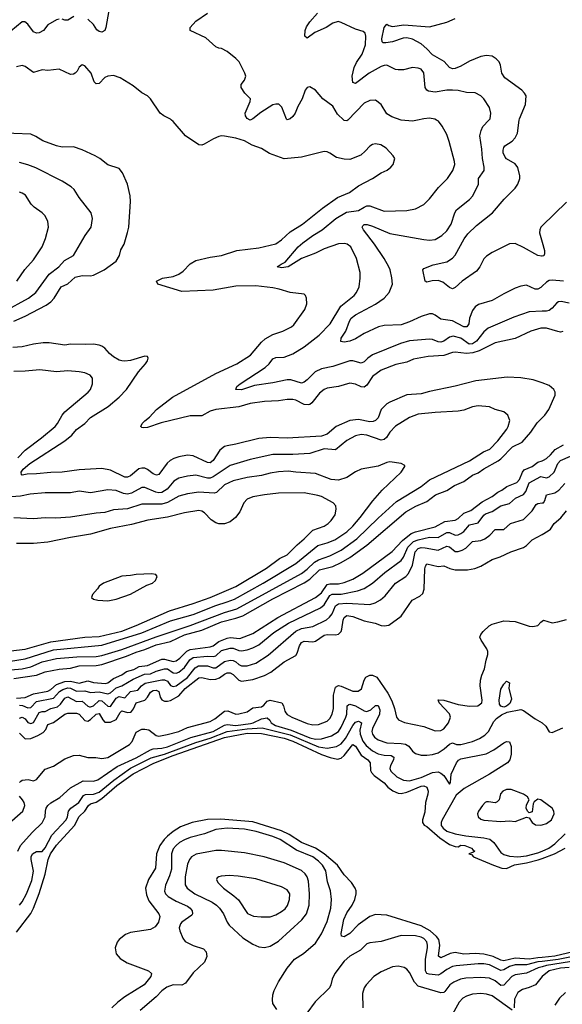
# Model space of a CAD drawing. Header units: inches. Extents: x 1694797 to 1849917, y 907313 to 1017959.
# Tile 278 of 656: x 1716332 to 1720142, y 973794 to 980705. Entities that reach past the tile are written whole.
import ezdxf

# ---------------------------------------------------------------- set-up
doc = ezdxf.new("R2010")
doc.units = ezdxf.units.IN
doc.header["$MEASUREMENT"] = 0
for name, color, linetype in [('B7917', 7, 'Continuous'), ('B7918', 7, 'Continuous'), ('B7927', 7, 'Continuous')]:
    doc.layers.add(name, color=color, linetype=linetype)

msp = doc.modelspace()

# ---------------------------------------------------------------- linework, layer by layer
at = {"layer": 'B7917', "color": 5}
for points, elevation in [([(1720000, 978541.1), (1719990, 978541.2), (1719921.5, 978518.5), (1719810, 978467.8), (1719670, 978437.5), (1719557.9, 978382.1), (1719513.4, 978366.6), (1719470, 978362.6), (1719390, 978372.3), (1719370, 978369.9), (1719310, 978348.3), (1719199.1, 978340.9), (1719096.4, 978323.6), (1719050, 978301.4), (1718973.8, 978286.2), (1718870, 978245.4), (1718810, 978201.7), (1718770, 978140.8), (1718750, 978124.8), (1718730, 978127.5), (1718690, 978147.1), (1718650, 978154.6), (1718570, 978130.6), (1718490, 978117.8), (1718470.4, 978110), (1718436.9, 978083.1), (1718383.8, 978016.2), (1718370, 978004.6), (1718358.2, 978001.8), (1718330, 978004.5), (1718270, 978035.4), (1718250, 978039.5), (1718210, 978038.6), (1718150, 978029.1), (1718050, 978026.4), (1717950, 978011.1), (1717870, 977988.3), (1717710, 977969.9), (1717670, 977958.6), (1717610, 977925.4), (1717530, 977923.9), (1717325, 977875), (1717230, 977843.7), (1717200.1, 977840.1), (1717190, 977842), (1717182, 977850), (1717191.3, 977870), (1717209.8, 977890), (1717244, 977916), (1717293.5, 977970), (1717404.1, 978055.9), (1717710, 978221.7), (1717857.4, 978290), (1717952.3, 978350), (1718030, 978442.2), (1718055.3, 978464.7), (1718110, 978496.8), (1718180.3, 978519.7), (1718240.5, 978550), (1718255.9, 978564.1), (1718335.1, 978670), (1718347.3, 978710), (1718346, 978750), (1718339, 978770), (1718330, 978779), (1718230, 978789.7), (1718154.7, 978814.7), (1718110, 978824.1), (1717990, 978837.6), (1717850, 978833.8), (1717690, 978806.6), (1717470, 978796.9), (1717302, 978850), (1717293.2, 978870), (1717334, 978890), (1717410, 978902.6), (1717450, 978918.9), (1717479.4, 978940.6), (1717528, 978992), (1717570, 979014), (1717670, 979038.5), (1717750, 979049.1), (1717855.9, 979084.1), (1718010, 979103), (1718130, 979132.1), (1718170, 979161.2), (1718230, 979215.6), (1718318, 979270), (1718457, 979383), (1718562.5, 979457.5), (1718646.5, 979493.5), (1718710, 979539.6), (1718809.3, 979590), (1718869.7, 979630.3), (1718911.3, 979648.7), (1718937.2, 979670), (1718953.2, 979690), (1718965.2, 979730), (1718954, 979750), (1718904.2, 979804.2), (1718867.7, 979827.7), (1718830, 979833.6), (1718810, 979829.6), (1718790, 979818.4), (1718758.6, 979781.4), (1718726.7, 979753.3), (1718650, 979723.5), (1718610, 979725.3), (1718557, 979737), (1718510, 979769.6), (1718490, 979778.7), (1718470, 979779.7), (1718310, 979740.4), (1718190, 979728.6), (1718086.6, 979766.6), (1718030, 979800.3), (1717964.8, 979824.8), (1717910, 979855.4), (1717850, 979873.3), (1717770, 979888), (1717750, 979889.7), (1717730, 979885.1), (1717694, 979870), (1717628.1, 979831.9), (1717610, 979824.7), (1717590, 979828), (1717496.9, 979890), (1717410, 979991.3), (1717398.8, 980000)], 780), ([(1720000, 978658.5), (1719910, 978655.2), (1719802.2, 978617.8), (1719621, 978539), (1719590, 978513.2), (1719540.4, 978450), (1719510, 978429.6), (1719488.4, 978428.4), (1719430, 978469), (1719376.1, 978483.9), (1719350, 978477.2), (1719310, 978448.7), (1719290, 978441.8), (1719270, 978443.4), (1719230, 978459.9), (1719210, 978462.4), (1719069.6, 978450.4), (1719006.5, 978433.5), (1718810, 978352.2), (1718776.9, 978330), (1718750, 978303.5), (1718730, 978293.3), (1718670.4, 978310.4), (1718650, 978311), (1718530, 978271.3), (1718450, 978255), (1718406.8, 978233.2), (1718350, 978176.5), (1718330, 978160.7), (1718310, 978154), (1718236.4, 978176.4), (1718210, 978177.4), (1718110, 978156.2), (1717981.4, 978138.6), (1717890, 978108.2), (1717849, 978110), (1717856, 978130), (1717879.6, 978150), (1718056, 978264), (1718083.5, 978290), (1718110, 978324.9), (1718130, 978334), (1718190, 978337.1), (1718250, 978359.8), (1718330, 978410.2), (1718433.6, 978490), (1718512.7, 978570), (1718585.7, 978694.3), (1718679.8, 978770), (1718697.4, 978790), (1718715.7, 978830), (1718722.9, 978890), (1718721.5, 978930), (1718696.8, 979030), (1718656.4, 979110), (1718631.8, 979130), (1718614.9, 979134.9), (1718570, 979131.6), (1718470, 979096.5), (1718410, 979066.6), (1718310, 979028.4), (1718217.1, 978970), (1718170, 978962.7), (1718139.3, 978970), (1718167, 978990), (1718196.9, 979003.1), (1718288, 979110), (1718320.7, 979139.3), (1718390, 979190.1), (1718454.8, 979230), (1718551, 979309), (1718625.6, 979354.4), (1718710, 979366), (1718750, 979390.1), (1718770, 979397.9), (1718790, 979398.5), (1718890, 979360.2), (1719050, 979364.9), (1719110, 979378.5), (1719170, 979407.7), (1719210, 979447), (1719271.4, 979528.6), (1719335.8, 979590), (1719372.5, 979647.5), (1719386.9, 979690), (1719385.1, 979710), (1719347.2, 979850), (1719330, 979899.3), (1719298.9, 979958.9), (1719272.1, 979992.1), (1719257.3, 980000)], 760), ([(1717950.8, 980000), (1717950, 979999.7), (1717949.5, 980000)], 760), ([(1720000, 978835.7), (1719990, 978826.2), (1719970, 978813.5), (1719950, 978813.7), (1719890, 978841.1), (1719850, 978834.7), (1719810, 978820.5), (1719730, 978780.9), (1719650, 978734.5), (1719553.4, 978706.6), (1719529.5, 978690.5), (1719510, 978663), (1719490.1, 978610), (1719485.2, 978570), (1719471.3, 978548.7), (1719450, 978549.9), (1719370, 978591.6), (1719290, 978603.9), (1719250, 978632.4), (1719230, 978639.7), (1719210, 978640.4), (1719150, 978623.1), (1719070, 978583.6), (1719010, 978564.2), (1718890, 978558.6), (1718850.8, 978549.2), (1718750, 978502.3), (1718690, 978466), (1718650.2, 978449.8), (1718610, 978441), (1718586.1, 978446.1), (1718588.9, 978470), (1718621.4, 978518.6), (1718647.2, 978590), (1718659.8, 978610), (1718690, 978634), (1718830, 978707.9), (1718892, 978750), (1718926.4, 978790), (1718949.7, 978850), (1718946, 978894), (1718932, 978950), (1718922.7, 978970), (1718890.7, 979030), (1718824, 979130), (1718745, 979230), (1718736.4, 979250), (1718740.7, 979259.3), (1718751.1, 979268.9), (1718771.1, 979268.9), (1718810, 979256.4), (1718930, 979203.7), (1719170, 979161.6), (1719210, 979158), (1719250, 979161.5), (1719296.3, 979190), (1719330, 979224.2), (1719360.3, 979270), (1719387, 979350), (1719399.3, 979370), (1719490, 979444.2), (1719512.4, 979470), (1719553.1, 979550), (1719554, 979590), (1719592.8, 979647.2), (1719593.1, 979670), (1719581.2, 979730), (1719577.3, 979797.3), (1719561.5, 979890), (1719571.3, 979928.7), (1719584.2, 979955.8), (1719625.1, 980000)], 740), ([(1718635, 980000), (1718630, 979994.8), (1718610, 979998.2), (1718608.1, 980000)], 760), ([(1719125.8, 980000), (1719090, 979992.1), (1719010, 979999.9), (1719009.6, 980000)], 760), ([(1720000, 979045.9), (1719994.8, 979045.2), (1719970, 979049.8), (1719870, 979107.4), (1719810, 979134.5), (1719770, 979132.9), (1719650, 979071.8), (1719610, 979045.4), (1719590, 979025.6), (1719563.8, 978970), (1719540.3, 978939.7), (1719438.9, 978870), (1719390, 978825.6), (1719370, 978817), (1719350, 978824.5), (1719302, 978862), (1719270, 978873.6), (1719228, 978872), (1719190, 978862.4), (1719178, 978870), (1719163.6, 978950), (1719170, 978959.1), (1719234.4, 978985.6), (1719330, 979006.1), (1719370, 979031.9), (1719390, 979053.6), (1719452.6, 979167.4), (1719478.4, 979201.6), (1719539.9, 979260.1), (1719651.7, 979350), (1719734.4, 979445.6), (1719810, 979522.8), (1719829.8, 979550), (1719842.8, 979590), (1719844.5, 979610), (1719830, 979667), (1719810, 979692.7), (1719750, 979729.8), (1719740.6, 979740.6), (1719727, 979770), (1719725.8, 979790), (1719730.7, 979809.3), (1719739.3, 979820.7), (1719790, 979852.8), (1719810, 979876.9), (1719826.1, 979910), (1719839.2, 980000)], 720), ([(1716290, 978589.1), (1716370, 978624.3), (1716518.2, 978701.8), (1716550, 978725.3), (1716573.6, 978750), (1716623.1, 978830), (1716670, 978851), (1716722.7, 978897.3), (1716770, 978910.1), (1716830, 978906.9), (1716850, 978912.1), (1716925.7, 978950), (1717009.7, 979010), (1717032.1, 979050), (1717042.3, 979090), (1717065.4, 979130), (1717090, 979211.3), (1717097.4, 979250), (1717110.8, 979430), (1717107.2, 979470), (1717088.6, 979550), (1717054, 979630), (1717030, 979660.5), (1716950, 979685.4), (1716895.6, 979730), (1716862.9, 979750), (1716770, 979790.9), (1716710, 979812), (1716630, 979810.8), (1716590, 979819.3), (1716494.4, 979854.4), (1716446.4, 979886.4), (1716410, 979901), (1716170, 979911.6)], 820), ([(1716223.5, 978656.5), (1716394, 978750), (1716444.5, 978790), (1716540.3, 978919.7), (1716606.2, 978970), (1716646.1, 979013.9), (1716710, 979050.4), (1716790.8, 979190), (1716833.1, 979250), (1716843.1, 979310), (1716834.3, 979350), (1716750, 979458), (1716714.5, 979514.5), (1716693.3, 979533.3), (1716630, 979572.8), (1716445.2, 979665.2), (1716390, 979687.1), (1716330, 979702.5)], 840), ([(1716312, 978870), (1716369.1, 978950.9), (1716430, 979019), (1716489.8, 979110), (1716514.5, 979170), (1716535.4, 979250), (1716529.7, 979290), (1716509.6, 979330), (1716490.7, 979350.7), (1716433.6, 979390), (1716413.3, 979410), (1716372.5, 979472.5), (1716350, 979488.2), (1716330, 979494.5)], 860), ([(1720000, 979259.3), (1719990, 979249.5), (1719982.9, 979230), (1719982.7, 979210), (1720000, 979144.2)], 720), ([(1720000, 978155.5), (1719938, 978178), (1719851.6, 978191.6), (1719755.7, 978195.7), (1719534.8, 978170), (1719390, 978132.1), (1719210, 978096.3), (1719150, 978079.5), (1719050, 978071.6), (1718930, 978021.5), (1718910, 978008.4), (1718870.2, 977970), (1718848.6, 977910), (1718830, 977891.4), (1718814.7, 977885.3), (1718790, 977882.7), (1718710, 977899.4), (1718650, 977891), (1718553.8, 977850), (1718490, 977795.6), (1718450, 977782.5), (1718210, 977768.7), (1718090, 977773.4), (1718010, 977765.6), (1717850, 977725.2), (1717790, 977715.3), (1717770, 977708.9), (1717737, 977683), (1717690, 977610.7), (1717670, 977595.2), (1717650, 977596.4), (1717550, 977644.3), (1717510, 977648.3), (1717450, 977637), (1717414.6, 977625.4), (1717389, 977611), (1717368.1, 977591.9), (1717310, 977511.8), (1717292.2, 977507.8), (1717270, 977517.3), (1717230, 977547.7), (1717210, 977556.3), (1717190, 977558.1), (1717167.9, 977552.1), (1717110, 977503.2), (1717090, 977493.6), (1717070, 977495), (1716970, 977543.2), (1716910, 977554.4), (1716750, 977546.5), (1716630.8, 977529.2), (1716550, 977527.9), (1716450, 977516.9), (1716384.6, 977515.4), (1716348.8, 977508.8), (1716344, 977510), (1716341.7, 977530), (1716357.1, 977550), (1716403.4, 977590), (1716648.3, 977750), (1716697.8, 977790), (1716731.9, 977828.1), (1716789, 977870), (1716830, 977912.1), (1716953.6, 977990), (1717030, 978055.2), (1717083.1, 978110), (1717166, 978234), (1717216.2, 978290), (1717229.4, 978310), (1717235.1, 978330), (1717230, 978342), (1717210, 978343.7), (1717110, 978312.9), (1717070, 978308.2), (1717050, 978310.6), (1717030, 978316.3), (1716990, 978337.9), (1716961.8, 978361.8), (1716930, 978400.4), (1716910, 978414.8), (1716890, 978421.4), (1716850, 978428.7), (1716795, 978425), (1716690, 978427.2), (1716650, 978420.7), (1716538.2, 978438.2), (1716497.8, 978437.8), (1716430, 978428.3), (1716350, 978409.2), (1716284.9, 978404.9)], 820), ([(1716318.6, 977630), (1716370, 977684.2), (1716485.1, 977770), (1716580.4, 977850), (1716597.6, 977870), (1716630.7, 977929.3), (1716650, 977953.1), (1716813.3, 978090), (1716829.6, 978110), (1716844.2, 978150), (1716842.9, 978190), (1716826.6, 978210), (1716790, 978226.6), (1716750, 978233.5), (1716670, 978239.8), (1716590, 978233.8), (1716473.5, 978246.5), (1716370, 978237.8), (1716290, 978236.5)], 840), ([(1716270, 976141), (1716350, 976149.4), (1716410, 976163.9), (1716490, 976198.9), (1716590, 976220.6), (1716733.8, 976233.8), (1716870, 976236.5), (1716910, 976243.2), (1717050, 976284.1), (1717290, 976374.1), (1717530, 976453.8), (1717770, 976544.7), (1717857, 976570), (1718310, 976819.2), (1718350, 976848.7), (1718402.8, 976897.2), (1718430, 976914.2), (1718510, 976941.4), (1718590, 976982.4), (1718698.9, 977061.1), (1718850, 977207.1), (1718977.7, 977322.3), (1719150, 977429.4), (1719210, 977474.8), (1719490.7, 977609.3), (1719587.6, 977672.4), (1719634, 977690), (1719688.8, 977750), (1719751.9, 977830), (1719762.7, 977850), (1719772.7, 977892.7), (1719759.5, 977930), (1719731.9, 977951.9), (1719670, 977969.7), (1719630, 977988.2), (1719550, 977995.8), (1719510, 977987.6), (1719450, 977965.1), (1719410, 977957.8), (1719250, 977949), (1719130, 977935.7), (1719070, 977911.9), (1718970, 977853.1), (1718930.3, 977810), (1718908.2, 977771.8), (1718890, 977758.3), (1718870, 977752.8), (1718770, 977789), (1718730, 977793.5), (1718690, 977783.2), (1718630, 977752.7), (1718550, 977685.6), (1718470, 977692.5), (1718370, 977660.8), (1718250, 977652.8), (1718110, 977652.3), (1717950, 977619.3), (1717810, 977576.8), (1717690, 977495.5), (1717670, 977486.7), (1717650, 977486.4), (1717570, 977508), (1717510, 977501.9), (1717450, 977487), (1717414.6, 977465.4), (1717366.9, 977410), (1717330, 977386.2), (1717310, 977383.6), (1717288.1, 977388.1), (1717210, 977422), (1717190, 977421.1), (1717118.1, 977381.9), (1717090, 977375.2), (1717060.3, 977380.3), (1717010, 977399.6), (1716950, 977404.5), (1716830, 977384.4), (1716750, 977396.5), (1716690, 977384.7), (1716510, 977383.7), (1716406.1, 977373.9), (1716338.6, 977361.4), (1716210, 977352.5)], 840), ([(1716290, 976081.3), (1716450, 976105.5), (1716510, 976128.3), (1716610, 976147.5), (1716690, 976153.8), (1716750, 976170.4), (1716870, 976172.7), (1716910, 976179.2), (1717082, 976238), (1717150, 976266.7), (1717210, 976283.5), (1717290, 976317.8), (1717390, 976340.1), (1717490, 976388.3), (1717610, 976421.3), (1717750, 976478.7), (1717850, 976503.8), (1717898.6, 976521.4), (1718110, 976640.2), (1718330, 976751.6), (1718370, 976778), (1718436.2, 976843.8), (1718530, 976867.3), (1718590, 976895.1), (1718649.9, 976930), (1718770, 977015.8), (1719042, 977250), (1719113.3, 977290), (1719190, 977323.3), (1719250.3, 977369.7), (1719330, 977401.5), (1719383.8, 977436.2), (1719450, 977464.1), (1719510, 977508.8), (1719550, 977523.7), (1719590, 977553.6), (1719691.7, 977608.3), (1719710, 977621.9), (1719792.7, 977707.3), (1719859.6, 977740.4), (1719920.6, 977810), (1719964.8, 977875.2), (1720000, 977911)], 820), ([(1716210, 976192.2), (1716370, 976219.7), (1716570, 976282.6), (1716910, 976315), (1717190, 976400.6), (1717390, 976486.3), (1717549.1, 976530.9), (1717710, 976594.5), (1717790, 976618.4), (1717841, 976639), (1718041.6, 976750), (1718270, 976888.6), (1718425.7, 977014.3), (1718490, 977032.2), (1718545.3, 977054.7), (1718628.4, 977110), (1718671.8, 977150), (1718723.7, 977210), (1718812.5, 977327.5), (1718878, 977402), (1719009.6, 977530), (1719037.2, 977570), (1719035.1, 977575.1), (1719009.6, 977589.6), (1718930, 977600.9), (1718910, 977596.8), (1718850, 977570.6), (1718728.9, 977551.1), (1718690, 977531.7), (1718628.9, 977491.1), (1718570, 977473), (1718518.4, 977478.4), (1718410, 977521), (1718270, 977529.8), (1718217.4, 977537.4), (1718148.1, 977531.9), (1718090, 977523), (1718030, 977506.7), (1717928.2, 977491.8), (1717830, 977468), (1717770, 977441), (1717713.4, 977386.7), (1717698.7, 977381.3), (1717590, 977388.8), (1717510, 977378), (1717450, 977361.4), (1717370, 977317.5), (1717330, 977305.4), (1717190, 977304.3), (1717090, 977271.6), (1716990, 977263.9), (1716930, 977245.9), (1716870, 977242.1), (1716690, 977213.6), (1716586.1, 977206.1), (1716511.5, 977208.5), (1716430, 977202.8), (1716290, 977208.2)], 860), ([(1716310, 975943.6), (1716371.2, 975948.8), (1716430, 975972.5), (1716530, 975993), (1716550, 976003.4), (1716590, 976038), (1716650, 976061.1), (1716690, 976062.9), (1716750, 976048.7), (1716810, 976063.6), (1716850, 976052), (1716934.6, 976045.4), (1716950, 976050.5), (1716990, 976080.3), (1717050, 976107.5), (1717081.3, 976130), (1717134.7, 976145.3), (1717170, 976165.7), (1717230, 976171.3), (1717330, 976216.3), (1717350, 976216.2), (1717410, 976201.2), (1717430, 976204.8), (1717457.4, 976222.6), (1717506.2, 976273.8), (1717530, 976285), (1717670, 976303.8), (1717690, 976311.3), (1717730, 976341.3), (1717790, 976364), (1717810, 976367.7), (1717877.3, 976362.7), (1717970, 976396.8), (1718145.6, 976510), (1718410, 976648.8), (1718450, 976681.8), (1718490, 976739.7), (1718510, 976746.3), (1718570, 976745.1), (1718610, 976754.6), (1718670, 976779.2), (1718740.2, 976819.8), (1718948.2, 976971.8), (1719019.3, 977050), (1719081.5, 977098.5), (1719110, 977111.1), (1719250, 977145.7), (1719317.4, 977182.6), (1719390, 977192.7), (1719410, 977204.5), (1719450, 977241.1), (1719499, 977261), (1719579.2, 977320.8), (1719650, 977358.6), (1719690, 977388.6), (1719717.9, 977402.1), (1719751.1, 977428.9), (1719822.1, 977457.9), (1719841.2, 977478.8), (1719861.8, 977530), (1719873.3, 977546.7), (1719930, 977568.4), (1719970, 977598.6), (1720000, 977609)], 780), ([(1716330, 975894), (1716352.6, 975892.6), (1716390, 975875.5), (1716410, 975878), (1716450, 975919.4), (1716570, 975943.4), (1716612.2, 975990), (1716635.5, 976004.5), (1716670, 976015.8), (1716690, 976013.8), (1716730, 975991.4), (1716790, 975995.4), (1716830, 975982.2), (1716890, 975987.7), (1716950, 975972.9), (1716970, 975981.5), (1717010, 976015.6), (1717050, 976028.5), (1717130, 976076.7), (1717207.8, 976112.2), (1717250, 976114.3), (1717290, 976133.6), (1717350, 976149.3), (1717370, 976148.6), (1717410, 976120.3), (1717430, 976117.6), (1717450, 976126), (1717490, 976158.1), (1717527.6, 976212.4), (1717550, 976228.4), (1717650, 976238), (1717690, 976235.3), (1717710, 976241.1), (1717750, 976277.3), (1717810, 976293.2), (1717830, 976293), (1717870, 976277), (1717890, 976274.3), (1717930, 976281.5), (1717970, 976296.2), (1718010, 976318.4), (1718117.2, 976402.8), (1718219.1, 976470), (1718443.2, 976576.8), (1718470, 976598.4), (1718510, 976662.7), (1718525.9, 976674.1), (1718590, 976673.6), (1718703, 976697), (1718750, 976713.8), (1718810, 976749.5), (1718895.1, 976824.9), (1719009.9, 976910), (1719026.7, 976933.3), (1719056.2, 977003.8), (1719098, 977042), (1719130, 977055.2), (1719210, 977073.1), (1719270, 977070.1), (1719330, 977106.2), (1719350, 977105.2), (1719390, 977087.8), (1719410, 977090.1), (1719430, 977098.9), (1719450, 977113.8), (1719490, 977160.7), (1719550, 977173), (1719590, 977227.4), (1719603, 977237), (1719650, 977253.8), (1719710, 977292.2), (1719770, 977308.8), (1719812.3, 977347.7), (1719870, 977372.1), (1719886.3, 977393.7), (1719910, 977453.9), (1719990, 977498.9), (1720000, 977496.7)], 760), ([(1716230, 976269.7), (1716370, 976286.7), (1716550, 976337.5), (1716790, 976371.5), (1716890, 976376.7), (1717050, 976414.1), (1717150, 976452.9), (1717383.4, 976556.6), (1717550, 976606.4), (1717670, 976650.5), (1717850, 976727.5), (1718064.7, 976855.3), (1718156.7, 976923.3), (1718210.7, 976950), (1718280.6, 977019.4), (1718330, 977060.7), (1718390, 977122.8), (1718469.6, 977150), (1718498.3, 977170), (1718519.1, 977190), (1718546.9, 977230), (1718555.1, 977270), (1718552, 977292), (1718533.6, 977313.6), (1718450, 977358.2), (1718426.4, 977366.4), (1718330, 977383.5), (1718150, 977382.9), (1718050, 977369.8), (1717970, 977357), (1717930, 977338.7), (1717906.7, 977313.3), (1717877.3, 977250), (1717848.1, 977210), (1717810, 977179.9), (1717770, 977166.2), (1717730, 977166.5), (1717710, 977173.9), (1717675.9, 977195.9), (1717630, 977243.2), (1717610, 977256.5), (1717590, 977260.7), (1717490, 977244.9), (1717370, 977214.1), (1717232.4, 977192.4), (1717118.1, 977161.9), (1716970, 977133.4), (1716830, 977095), (1716690, 977071.4), (1716530, 977037), (1716430, 977028.1), (1716310, 977029)], 880), ([(1716330, 975803.6), (1716350, 975810.6), (1716370, 975797.5), (1716390, 975772.1), (1716410, 975765.1), (1716428.9, 975771.1), (1716470, 975842.5), (1716490, 975849.2), (1716511.4, 975848.6), (1716550.6, 975869.4), (1716598, 975882), (1716619.3, 975900.7), (1716650, 975942.9), (1716670, 975952.3), (1716730, 975919.9), (1716770, 975922.6), (1716810, 975886.1), (1716822.6, 975882.6), (1716830, 975881), (1716850, 975889.7), (1716890, 975926.2), (1716910, 975923.9), (1716950, 975887.5), (1716970, 975883.7), (1717010, 975942.8), (1717030, 975954.1), (1717070, 975946.5), (1717109.3, 975990), (1717161.4, 975998.6), (1717187.8, 976030), (1717212.6, 976047.4), (1717330, 976072.3), (1717350, 976072.7), (1717370, 976061.5), (1717391.7, 976031.7), (1717410, 976024), (1717430, 976029.3), (1717510, 976088.7), (1717563.4, 976156.6), (1717588.5, 976170), (1717650, 976170.1), (1717690, 976156.2), (1717710, 976156), (1717770, 976199.9), (1717810, 976208.8), (1717830, 976206.6), (1717850, 976197.5), (1717870, 976179.8), (1717890, 976169.6), (1717930, 976170.1), (1717990, 976187.8), (1718075.6, 976244.4), (1718270, 976412.4), (1718310, 976431.7), (1718390, 976445.7), (1718486.6, 976493.4), (1718508.1, 976511.9), (1718525, 976535), (1718549.9, 976590.1), (1718570, 976604.1), (1718628.7, 976608.7), (1718790, 976601.2), (1718827.7, 976612.3), (1718866.1, 976633.9), (1718897.7, 976662.3), (1718970.4, 976749.6), (1719043, 976797), (1719063, 976817), (1719090, 976876.9), (1719109.2, 976970), (1719130, 976992.8), (1719150, 976999.5), (1719178.4, 976998.4), (1719270, 976981.2), (1719330, 977010.6), (1719350, 977005.5), (1719390, 976973.3), (1719410, 976972), (1719438.6, 976981.4), (1719464.1, 976995.9), (1719510, 977041.5), (1719570, 977050.1), (1719598.4, 977061.6), (1719633.4, 977086.6), (1719670, 977126.9), (1719730, 977127.2), (1719778.7, 977170), (1719870, 977197.8), (1719930, 977257.3), (1719958.4, 977301.6), (1719970, 977309.3), (1720000, 977313.3)], 740), ([(1716330, 975696.6), (1716370, 975658.3), (1716410, 975660.3), (1716459.3, 975680.7), (1716497.3, 975702.7), (1716515.8, 975724.2), (1716530, 975757.6), (1716570, 975772.1), (1716650, 975830.1), (1716670, 975838.4), (1716730, 975836.9), (1716750, 975830.7), (1716790, 975785.6), (1716810, 975782.2), (1716830, 975793.3), (1716870, 975829.6), (1716890, 975834.5), (1716915.6, 975790), (1716930, 975774.1), (1716970, 975775.5), (1717010, 975793.4), (1717038, 975842), (1717050, 975854.4), (1717090, 975842.9), (1717110, 975844.8), (1717117.8, 975850), (1717132.4, 975867.6), (1717150.6, 975909.4), (1717210, 975929.7), (1717230.3, 975950), (1717250, 975985.7), (1717270, 975996.4), (1717290, 975998.9), (1717309.2, 975990), (1717318.4, 975950), (1717330, 975932), (1717350, 975922.5), (1717370, 975920.8), (1717390, 975926.7), (1717450, 975959.8), (1717494.2, 976010), (1717590, 976085.2), (1717610, 976089), (1717670, 976073.1), (1717710, 976075.7), (1717735.1, 976084.9), (1717770, 976111.5), (1717790, 976120.1), (1717810, 976120.3), (1717830, 976108.9), (1717870, 976068.3), (1717890, 976062.3), (1717970, 976073.4), (1718050, 976101.2), (1718095.2, 976124.8), (1718190, 976197.6), (1718270, 976243.2), (1718281.1, 976258.9), (1718296.4, 976310), (1718310, 976333.6), (1718330, 976343.3), (1718390, 976338.5), (1718410, 976342.2), (1718470, 976385.5), (1718490, 976389.1), (1718550, 976387.4), (1718570, 976393), (1718588.2, 976411.8), (1718593.7, 976426.3), (1718602.2, 976490), (1718609.4, 976510), (1718630, 976523.6), (1718670, 976515.5), (1718750, 976485.8), (1718828.6, 976468.6), (1718870, 976454.2), (1718890, 976450.2), (1718923.9, 976456.1), (1719010, 976519.5), (1719088, 976630), (1719141.8, 976658.2), (1719162.9, 976677.1), (1719172, 976708), (1719176.3, 976850), (1719180.3, 976870), (1719190, 976886), (1719270, 976867.8), (1719310, 976872.3), (1719352.7, 976852.7), (1719390, 976843.2), (1719476.4, 976843.6), (1719527.2, 976852.8), (1719570, 976868.5), (1719650, 976916.9), (1719705.3, 976934.7), (1719780.9, 976970), (1719870, 977001.3), (1719890, 977013.8), (1719930, 977053.7), (1720000, 977092.7)], 720), ([(1716330.9, 975350), (1716339.6, 975360.4), (1716350, 975367.2), (1716369.9, 975370.1), (1716391.2, 975371.2), (1716430, 975363.1), (1716450, 975371.1), (1716510, 975444.7), (1716570, 975464.6), (1716650, 975517.2), (1716710, 975539.5), (1716750, 975543.3), (1716810, 975526.1), (1716867.4, 975527.4), (1716910, 975520.1), (1716950, 975526.8), (1717103.3, 975616.7), (1717122.2, 975637.8), (1717150, 975704), (1717190, 975724.4), (1717210, 975726), (1717239.9, 975719.9), (1717290, 975680.4), (1717310, 975677.4), (1717367.5, 975687.5), (1717450, 975710.1), (1717510, 975737.2), (1717670, 975779.1), (1717702.6, 975797.4), (1717770, 975852.5), (1717793.8, 975853.8), (1717849.7, 975829.7), (1717870, 975832.3), (1717930, 975847.9), (1717970, 975874.7), (1718030, 975882.7), (1718046.1, 975893.9), (1718070, 975921.9), (1718090, 975930.1), (1718171.7, 975910), (1718185.2, 975890), (1718192.9, 975852.9), (1718200.3, 975840.3), (1718210, 975829.2), (1718242, 975810), (1718350, 975764.4), (1718390, 975756.6), (1718430, 975757.8), (1718490, 975782), (1718510, 975800.2), (1718526.8, 975830), (1718535.2, 975870), (1718534.9, 975965.1), (1718550, 976021.1), (1718570, 976032), (1718590, 976027.8), (1718670, 975991.8), (1718708.9, 975991.1), (1718731.1, 976008.9), (1718750.6, 976070), (1718762.4, 976090), (1718790, 976103.3), (1718810, 976104.5), (1718840.2, 976090), (1718917.5, 975977.5), (1718944, 975924), (1718964.3, 975870), (1718977.4, 975810), (1718990.5, 975790), (1719032.8, 975772.8), (1719170, 975743.2), (1719250, 975713.2), (1719290, 975715.6), (1719310, 975726.8), (1719343.1, 975770), (1719357, 975810), (1719350, 975832.2), (1719276.4, 975910), (1719269.1, 975930.9), (1719310, 975929.4), (1719410, 975899.4), (1719490, 975886.1), (1719549.5, 975890), (1719576.8, 975910), (1719578.4, 975930), (1719566, 976030), (1719568.5, 976070), (1719576.3, 976103.7), (1719595.1, 976150), (1719606, 976210), (1719619.7, 976250), (1719619.7, 976270), (1719612.8, 976290), (1719571.6, 976350), (1719563.6, 976370), (1719569.7, 976390), (1719585.7, 976410), (1719628.4, 976450), (1719650, 976462.2), (1719730, 976485.7), (1719810, 976482), (1719910, 976447.4), (1719934.3, 976445.7), (1719970, 976452.7), (1719990, 976476.3), (1720000, 976483.3)], 680), ([(1716320.4, 974870), (1716338.9, 974910), (1716418.9, 975001.1), (1716490, 975067.5), (1716511, 975110), (1716512.5, 975150), (1716517.2, 975170), (1716529.4, 975190.6), (1716550, 975207.5), (1716614.9, 975245.1), (1716690, 975312.6), (1716777.8, 975362.2), (1716850, 975361.4), (1716881.3, 975370), (1717017.7, 975462.3), (1717150, 975524.1), (1717250, 975580.8), (1717270, 975588), (1717330, 975591.5), (1717370, 975601.5), (1717533.6, 975666.4), (1717689.8, 975710), (1717770, 975753), (1717790, 975757.9), (1717850, 975752.2), (1717953.7, 975766.3), (1717971.6, 975770), (1718030, 975798.4), (1718070, 975805.5), (1718089, 975789), (1718098.6, 975770), (1718127.8, 975750), (1718239.3, 975719.3), (1718370, 975665), (1718410, 975655.7), (1718450, 975657.6), (1718521.1, 975678.9), (1718570, 975710.1), (1718590, 975739.7), (1718621.8, 975810), (1718629.2, 975830.8), (1718630.5, 975889.5), (1718642.1, 975897.9), (1718650, 975900.1), (1718690, 975888.9), (1718750, 975853.6), (1718770, 975850.1), (1718798.4, 975861.6), (1718830, 975891.9), (1718850, 975891.2), (1718861.1, 975861.1), (1718859, 975830), (1718809.6, 975730), (1718804.7, 975710), (1718808.4, 975690), (1718822.2, 975670), (1718850, 975649.5), (1718910, 975630.1), (1719010, 975625.3), (1719039.9, 975619.9), (1719065, 975605), (1719090, 975570.3), (1719110, 975553.8), (1719150, 975543), (1719190, 975542.8), (1719230, 975547.9), (1719270, 975559.8), (1719313, 975587), (1719350, 975621.1), (1719370, 975630.2), (1719397.7, 975617.7), (1719430, 975617.8), (1719510, 975638.9), (1719560, 975660), (1719596.6, 975683.4), (1719624.2, 975710), (1719660.4, 975779.6), (1719680, 975800), (1719714.8, 975825.2), (1719755, 975845), (1719850, 975863.6), (1719870, 975856.5), (1719950, 975798.3), (1720000, 975770.4)], 660), ([(1716330, 974490.9), (1716350, 974514.1), (1716379.6, 974570), (1716417.1, 974662.9), (1716429.4, 974729.4), (1716412.6, 974810), (1716413.9, 974830), (1716423.2, 974850), (1716450, 974866.4), (1716490, 974866), (1716510, 974892.4), (1716557.8, 974982.2), (1716658.7, 975090), (1716667.9, 975110), (1716674.4, 975150), (1716690.6, 975170), (1716747.8, 975210), (1716781.3, 975258.7), (1716793.4, 975266.6), (1716850, 975270.1), (1716890, 975283.8), (1716993.1, 975366.9), (1717109.5, 975450.5), (1717256.3, 975523.7), (1717350, 975550.4), (1717568, 975632), (1717670, 975662.8), (1717790, 975708.2), (1717930, 975726.9), (1718034.4, 975734.4), (1718230, 975684.7), (1718430, 975600.9), (1718490, 975591.9), (1718555.6, 975604.4), (1718590, 975623), (1718620.2, 975659.8), (1718670, 975751.5), (1718690, 975774.4), (1718710, 975781.7), (1718730.8, 975770), (1718720.5, 975719.5), (1718722.5, 975690), (1718741, 975641), (1718764.2, 975610), (1718810, 975574.2), (1718850, 975551.4), (1718890, 975543.4), (1718941.1, 975541.1), (1718959, 975530), (1718957.1, 975510), (1718935.1, 975470), (1718931, 975450), (1718937.8, 975430), (1718981.1, 975390), (1719027.1, 975367.1), (1719070, 975362.9), (1719150, 975387.2), (1719230, 975422.4), (1719270, 975426.9), (1719290, 975417.4), (1719310, 975400.3), (1719350, 975339.3), (1719355.6, 975350), (1719362.2, 975410), (1719399.9, 975490), (1719413, 975507), (1719430, 975516.1), (1719606.8, 975553.2), (1719660.4, 975579.6), (1719730, 975630.3), (1719750, 975639.1), (1719770, 975636), (1719782.8, 975602.8), (1719781.7, 975550), (1719772.6, 975510), (1719757.7, 975490), (1719631.3, 975408.7), (1719452.1, 975310), (1719396.9, 975263.1), (1719298.9, 975090), (1719291.1, 975070), (1719291.1, 975050), (1719304.8, 975030), (1719330.1, 975010.1), (1719390.3, 974990), (1719463.9, 974976.1), (1719590, 974961.9), (1719632.2, 974952.2), (1719661.9, 974930), (1719710, 974860.5), (1719730, 974846.2), (1719770, 974833.6), (1719830, 974830.4), (1719890, 974837.1), (1719970, 974856.8), (1720000, 974869.6)], 640), ([(1716310, 974299.7), (1716410, 974432.1), (1716430, 974467.8), (1716470, 974572), (1716511.8, 974708.1), (1716531.6, 974810), (1716548.8, 974851.2), (1716590, 974910.1), (1716717.7, 975050), (1716750, 975111.8), (1716790.4, 975149.6), (1716814.8, 975190), (1716830, 975200.6), (1716870, 975213.8), (1716910, 975237.7), (1717013.1, 975330), (1717130, 975412.1), (1717274.2, 975485.8), (1717410, 975541.1), (1717770, 975667.2), (1717930, 975696.6), (1718030, 975695), (1718190, 975661.9), (1718250, 975642.3), (1718451.5, 975548.5), (1718513.1, 975526.9), (1718564.4, 975515.6), (1718590, 975522.8), (1718610, 975539.8), (1718670, 975617.4), (1718690, 975605.1), (1718730, 975543.1), (1718775.5, 975510), (1718792.1, 975490), (1718795.5, 975435.5), (1718801, 975421), (1718820.9, 975400.9), (1718890, 975348.9), (1718917.4, 975317.4), (1718952.4, 975292.4), (1718990, 975275.3), (1719010, 975273.4), (1719050, 975283.3), (1719150, 975325.2), (1719170, 975326.8), (1719190, 975317.5), (1719199.4, 975290), (1719198, 975270), (1719182.3, 975210), (1719176.1, 975143.9), (1719159.5, 975090), (1719161.3, 975070), (1719172.5, 975052.5), (1719190, 975042.7), (1719282.5, 974962.5), (1719350, 974916.6), (1719390, 974901.3), (1719410, 974900.4), (1719429.4, 974910.6), (1719457.3, 974910), (1719505.3, 974890), (1719515.8, 974875.8), (1719527.3, 974870), (1719518, 974862), (1719484.9, 974850), (1719505.2, 974845.2), (1719517.6, 974830), (1719659.6, 974770), (1719716.4, 974750), (1719750, 974747.9), (1719806.9, 974773.1), (1719890, 974786.1), (1719972.4, 974807.6), (1720000, 974817.7)], 620), ([(1716240.4, 975050), (1716353.2, 975150), (1716368, 975190), (1716364.4, 975210), (1716352.9, 975230), (1716330, 975255.1)], 680), ([(1720000, 975221.9), (1719990, 975229), (1719970, 975234), (1719944.7, 975215.3), (1719938, 975202), (1719930, 975146), (1719910, 975138), (1719898, 975150), (1719889, 975170), (1719890, 975194), (1719908, 975230), (1719898, 975250), (1719869.4, 975269.4), (1719782, 975302), (1719750, 975301.7), (1719724.4, 975290), (1719708, 975272), (1719698, 975230), (1719684.7, 975215.3), (1719670, 975208.7), (1719623.8, 975216.2), (1719610, 975215.8), (1719600.5, 975210), (1719581.3, 975190), (1719554.4, 975150), (1719546.4, 975130), (1719550.5, 975110), (1719570, 975094.4), (1719590, 975087.6), (1719710, 975076.9), (1719770, 975082.4), (1719810, 975078.4), (1719890, 975106.8), (1719910, 975102), (1719931, 975070), (1719953.2, 975053.2), (1719990, 975052), (1720000, 975054.8)], 660), ([(1720000, 974123.7), (1719970, 974120.8), (1719910, 974110.1), (1719810, 974117.2), (1719730, 974100.4), (1719710, 974102.9), (1719657.3, 974130), (1719590, 974145.3), (1719529.3, 974150.7), (1719450, 974146.2), (1719390, 974156.7), (1719354.7, 974150), (1719290, 974119.9), (1719272.1, 974132.1), (1719282.4, 974210), (1719275.8, 974250), (1719259.4, 974270), (1719213.3, 974310), (1719150, 974345.3), (1718910, 974420.4), (1718830, 974423.7), (1718790, 974410.5), (1718707.8, 974352.2), (1718650, 974291.4), (1718610, 974268.2), (1718591.4, 974271.4), (1718589.1, 974290), (1718607.3, 974390), (1718630, 974435.6), (1718667.5, 974490), (1718685, 974530), (1718694.7, 974570), (1718694.5, 974590), (1718688.2, 974610), (1718661.6, 974650), (1718610, 974702.5), (1718562.7, 974770), (1718470.6, 974850.6), (1718410, 974889.9), (1718311.8, 974930), (1718225.1, 974985.1), (1718170, 975011.6), (1717970, 975075.8), (1717745.2, 975094.8), (1717650, 975091.4), (1717543.6, 975070), (1717461, 975039), (1717410, 975007.5), (1717370, 974975), (1717345.4, 974950), (1717316.3, 974910), (1717292.5, 974850), (1717285, 974750), (1717236.2, 974670), (1717216.5, 974610), (1717222.2, 974562.2), (1717239.5, 974519.5), (1717310.2, 974430), (1717315.2, 974410), (1717307.3, 974370), (1717282.6, 974337.4), (1717250, 974319.3), (1717110, 974298.8), (1717075.1, 974284.8), (1717031.1, 974250), (1717015.5, 974230), (1717002.8, 974190), (1717009.5, 974149.5), (1717036.6, 974116.6), (1717086, 974086), (1717237.1, 974030), (1717256.5, 974010), (1717252.6, 973990), (1717206, 973930), (1717070, 973847), (1717021, 973810), (1716978, 973770)], 620), ([(1718138.6, 973758.6), (1718110, 973799.3), (1718106.5, 973826.5), (1718110, 973860.7), (1718118.9, 973890), (1718149, 973951), (1718210, 974046.9), (1718261.2, 974110), (1718324.2, 974150), (1718410, 974222.7), (1718450.5, 974289.5), (1718490, 974375.8), (1718516.5, 974470), (1718522, 974530), (1718513.6, 974590), (1718493.8, 974653.8), (1718481, 974730), (1718459, 974770), (1718430, 974798.5), (1718390, 974828.3), (1718276.5, 974876.5), (1718160.8, 974950), (1718110, 974971.1), (1717992.5, 975007.5), (1717910, 975022.8), (1717790, 975031.5), (1717710, 975020.8), (1717630, 974989.9), (1717530, 974964.4), (1717490, 974949.2), (1717454.4, 974930), (1717430, 974909.8), (1717410, 974884.4), (1717397.2, 974850), (1717398.2, 974741.8), (1717384.4, 974695.6), (1717355.4, 974630), (1717348.6, 974588.6), (1717354.9, 974570), (1717374.9, 974550), (1717430, 974518.6), (1717510, 974482.1), (1717529.2, 974470), (1717543.2, 974450), (1717546.3, 974430), (1717539.8, 974420.2), (1717470, 974370.9), (1717461.2, 974358.8), (1717452.9, 974330), (1717456.5, 974310), (1717477.5, 974257.5), (1717494.7, 974234.7), (1717550, 974206.9), (1717623.4, 974183.4), (1717642.3, 974162.3), (1717647.2, 974130), (1717630.3, 974090), (1717550, 974014.3), (1717497.4, 973942.6), (1717470.7, 973929.3), (1717410, 973929.9), (1717364.7, 973915.3), (1717330.3, 973889.7), (1717290, 973845.9), (1717178.9, 973750)], 640), ([(1720000, 974095.2), (1719970, 974091.9), (1719890, 974070.8), (1719810, 974071), (1719770, 974058.5), (1719730, 974035), (1719710, 974031), (1719630, 974071.1), (1719590, 974078.6), (1719550, 974078.4), (1719395.4, 974064.6), (1719370, 974058.6), (1719330, 974039.4), (1719290, 974008.1), (1719270, 973999.4), (1719206.1, 974006.1), (1719191.4, 974011.3), (1719182.1, 974030), (1719181.1, 974110), (1719196.4, 974190), (1719196.3, 974210), (1719190, 974232.1), (1719170, 974255), (1719150, 974265.4), (1719110, 974274.5), (1719010, 974277.7), (1718870, 974235.3), (1718790, 974226.4), (1718770, 974217.6), (1718725.1, 974174.9), (1718650, 974132.8), (1718610, 974096.4), (1718545.6, 974010), (1718526.4, 973970), (1718516.9, 973930), (1718506.3, 973910), (1718407.6, 973812.4), (1718348.2, 973731.8)], 640), ([(1720000, 974058.1), (1719971.6, 974050), (1719890, 974012.9), (1719810, 974000.8), (1719787, 973990), (1719730, 973927.6), (1719710, 973926.6), (1719670, 973958.8), (1719630, 973977.7), (1719570, 973982.7), (1719463.2, 973976.8), (1719426.7, 973970), (1719379.1, 973950), (1719352.8, 973930), (1719316.6, 973883.4), (1719310, 973878), (1719290, 973874.5), (1719130, 973922.3), (1719104.5, 973950), (1719070, 974017.4), (1719050, 974039.7), (1719031.5, 974051.5), (1718990, 974060.9), (1718950, 974056.8), (1718870, 974021.4), (1718817.6, 973990), (1718764.2, 973930), (1718750.2, 973909.8), (1718739.6, 973870), (1718741.3, 973770)], 660), ([(1720000, 973988.6), (1719954.2, 973930), (1719910, 973911), (1719861.6, 973898.4), (1719830, 973877.1), (1719807, 973830), (1719804.1, 973770)], 680), ([(1719790, 973752.9), (1719650, 973853.1), (1719610, 973866), (1719570, 973870.5), (1719510, 973864.5), (1719470, 973851.9), (1719443, 973837), (1719418.6, 973810), (1719370, 973725)], 680)]:
    msp.add_lwpolyline(points, dxfattribs=dict(at, elevation=elevation))
for points, elevation in [([(1717256.6, 976816.6), (1717150, 976811.1), (1717110, 976803), (1717050, 976798.7), (1716921, 976750), (1716890.5, 976729.5), (1716878.8, 976710), (1716842.8, 976670), (1716836, 976650), (1716850, 976638.8), (1716882, 976630), (1716950, 976627.2), (1717010, 976637), (1717110, 976672), (1717224, 976736), (1717264, 976750), (1717285.2, 976770), (1717297.2, 976797.2), (1717288, 976810)], 920), ([(1719730, 975879.1), (1719710, 975886), (1719701.6, 975901.6), (1719697.6, 975930), (1719710, 976006), (1719730, 976040.5), (1719750, 976062), (1719770, 976051.3), (1719767.4, 976012.6), (1719783.8, 975936.2), (1719774.1, 975905.9), (1719750, 975886)], 660), ([(1717750, 974873.8), (1717710, 974872.9), (1717570.9, 974849.1), (1717539.6, 974830), (1717524.1, 974810), (1717510, 974778.4), (1717492.9, 974690), (1717493.8, 974633.8), (1717508.4, 974610), (1717561.3, 974570), (1717683.1, 974510), (1717714.3, 974490), (1717735.3, 974470), (1717763.2, 974430), (1717789.1, 974370), (1717802.8, 974350), (1717899.7, 974259.7), (1717970, 974216.9), (1718010, 974198.3), (1718050, 974193.7), (1718090, 974203.1), (1718150, 974238.3), (1718313.4, 974386.6), (1718345.4, 974430), (1718363.7, 974490), (1718367.5, 974570), (1718359.3, 974659.3), (1718349.9, 974689.9), (1718336.4, 974710), (1718310, 974732.4), (1718187.9, 974787.9), (1718049.1, 974829.1), (1717910, 974857.3)], 660), ([(1717802.6, 974697.3), (1717746.9, 974693.1), (1717730.4, 974689.6), (1717719.1, 974680.9), (1717713.4, 974670), (1717723.1, 974650), (1717762.6, 974610), (1717836.3, 974556.3), (1717867.6, 974527.6), (1717932.2, 974432.2), (1717973.4, 974413.4), (1718027.7, 974407.7), (1718090, 974409.3), (1718130, 974422.9), (1718170, 974445.2), (1718195, 974465), (1718212.3, 974487.7), (1718225.6, 974530), (1718228.6, 974568.6), (1718210, 974597.3), (1718170, 974618.8), (1717990, 974675.5), (1717867.1, 974692.9)], 680)]:
    msp.add_lwpolyline(points, close=True, dxfattribs=dict(at, elevation=elevation))
at = {"layer": 'B7918', "color": 5}
for points, elevation in [([(1716957.3, 980770), (1716937.6, 980650), (1716930, 980629.3), (1716910, 980618.4), (1716890, 980622.9), (1716874.9, 980634.9), (1716850.7, 980670.7), (1716809.9, 980709.9)], 760), ([(1716610, 980709.8), (1716590, 980703.7), (1716530.3, 980670), (1716499.5, 980630), (1716470, 980614.2), (1716451.3, 980611.3), (1716430, 980620.7), (1716390, 980673.2), (1716369.4, 980689.4), (1716350, 980689.4), (1716270, 980624.4)], 760), ([(1716712, 980728), (1716670, 980702), (1716650, 980701.1), (1716630, 980708.6)], 760), ([(1717949.5, 980000), (1717930, 980012.7), (1717918.4, 980030), (1717915.6, 980050), (1717951.2, 980130), (1717951.5, 980150), (1717912.3, 980190), (1717886, 980230), (1717888, 980250), (1717910, 980282), (1717919, 980310), (1717914, 980330), (1717873.2, 980410), (1717850, 980434), (1717790, 980481.2), (1717750, 980504), (1717730, 980505.2), (1717710, 980515.3), (1717638.6, 980578.6), (1717528, 980630), (1717528, 980650), (1717570, 980696), (1717650, 980750.8)], 760), ([(1719625.1, 980000), (1719634.3, 980010), (1719639.7, 980050), (1719629.6, 980090), (1719591.2, 980150), (1719569.6, 980170), (1719530, 980193.1), (1719470, 980195.2), (1719410, 980207.7), (1719370, 980210.5), (1719330, 980210.4), (1719250, 980197), (1719202.9, 980202.9), (1719190.7, 980210.7), (1719179.8, 980230), (1719170, 980332.3), (1719150, 980358.7), (1719130, 980365.6), (1719090, 980369.5), (1719025.7, 980354.3), (1718990, 980352.6), (1718970, 980355.8), (1718910, 980385.7), (1718890, 980383.5), (1718870, 980377.1), (1718785.2, 980330), (1718690, 980257.7), (1718670, 980263.7), (1718666.6, 980310), (1718680.2, 980370), (1718695.8, 980404.2), (1718735.6, 980464.4), (1718760.6, 980530), (1718763.2, 980590), (1718757.4, 980610), (1718743.6, 980623.6), (1718690, 980638.7), (1718590, 980686), (1718567.7, 980692.3), (1718530, 980680.5), (1718484.9, 980650), (1718405.3, 980614.7), (1718350, 980574.5), (1718334.5, 980590), (1718336, 980630), (1718345.2, 980654.8), (1718369.7, 980690), (1718422.7, 980750)], 740), ([(1719839.2, 980000), (1719840.6, 980010), (1719883.5, 980110), (1719887.1, 980170), (1719876.9, 980190), (1719856.9, 980210), (1719737.1, 980297.1), (1719716.5, 980330), (1719706.8, 980386.8), (1719697.4, 980410), (1719678.4, 980430), (1719650, 980448.2), (1719610, 980453.8), (1719570, 980446.2), (1719490, 980413.5), (1719430, 980379.2), (1719390, 980363.1), (1719370, 980361.1), (1719350, 980369.7), (1719312.1, 980412.1), (1719230, 980458.1), (1719190, 980501.8), (1719150, 980535.8), (1719090, 980569.3), (1719050, 980577.2), (1719023.4, 980576.6), (1718950, 980550.5), (1718902.2, 980542.2), (1718883.3, 980543.3), (1718877.4, 980550), (1718875.7, 980570), (1718890, 980650.8), (1718910, 980673), (1718924, 980664), (1718950, 980658), (1719030, 980669.5), (1719210, 980656), (1719330, 980687.2), (1719390, 980712.8)], 720), ([(1717398.8, 980000), (1717390, 980006.9), (1717344.5, 980030), (1717319.6, 980050), (1717250.9, 980150.9), (1717229.8, 980169.8), (1717190, 980191.3), (1717130, 980241.3), (1717037.8, 980297.8), (1716990, 980312.6), (1716950, 980309.7), (1716930, 980300.5), (1716890, 980256.8), (1716870, 980254), (1716854, 980270), (1716833.5, 980330), (1716790, 980382), (1716770, 980387.8), (1716750, 980371.6), (1716735.6, 980344.4), (1716722.4, 980330), (1716710, 980322.7), (1716690, 980320.4), (1716610, 980359.1), (1716530.2, 980349.8), (1716490, 980352.4), (1716430, 980335.8), (1716370, 980377.6), (1716350, 980383.5), (1716310, 980374.8)], 780), ([(1718608.1, 980000), (1718563.3, 980043.3), (1718530, 980098.7), (1718459.5, 980150), (1718409.5, 980209.5), (1718370, 980233.2), (1718350, 980229.2), (1718336.3, 980210), (1718316.5, 980150), (1718284.1, 980095.9), (1718265.3, 980050), (1718250, 980026.6), (1718230, 980009.4), (1718210, 980002.7), (1718206.3, 980006.3), (1718172.4, 980092.4), (1718151.6, 980111.6), (1718130, 980112.9), (1718110, 980106.8), (1718025.5, 980054.5), (1717970, 980008.3), (1717950.8, 980000)], 760), ([(1719009.6, 980000), (1718944.6, 980024.6), (1718910, 980045.7), (1718870, 980109.6), (1718830, 980139.7), (1718790, 980139.1), (1718750, 980120.4), (1718635, 980000)], 760), ([(1719257.3, 980000), (1719246, 980006), (1719210, 980013.3), (1719170, 980009.8), (1719125.8, 980000)], 760)]:
    msp.add_lwpolyline(points, dxfattribs=dict(at, elevation=elevation))
at = {"layer": 'B7927', "color": 5}
for points, elevation in [([(1720170, 979425.3), (1720000, 979259.3)], 720), ([(1720000, 979144.2), (1720015.8, 979084.2), (1720017.4, 979062.6), (1720012.4, 979047.6), (1720000, 979045.9)], 720), ([(1720150, 978869.4), (1720070, 978876.3), (1720050, 978874), (1720030, 978864.1), (1720000, 978835.7)], 740), ([(1720190, 978716.5), (1720132.5, 978727.5), (1720114.8, 978725.2), (1720102.1, 978717.9), (1720070, 978679.8), (1720050, 978664.1), (1720030, 978659.6), (1720000, 978658.5)], 760), ([(1720144.3, 978515.7), (1720130, 978512.8), (1720110, 978516.5), (1720030, 978540.8), (1720000, 978541.1)], 780), ([(1720000, 977911), (1720018.7, 977930), (1720046.4, 977970), (1720091.3, 978070), (1720091.6, 978090), (1720082.9, 978110), (1720050, 978137.4), (1720000, 978155.5)], 820), ([(1720000, 977609), (1720010, 977612.5), (1720030, 977624.7), (1720058.4, 977650), (1720090.6, 977689.4), (1720150, 977722.1)], 780), ([(1720000, 977496.7), (1720030, 977490.1), (1720050, 977496.3), (1720084.5, 977530), (1720110.9, 977589.1), (1720130, 977611.2), (1720198.1, 977641.9)], 760), ([(1720000, 977313.3), (1720010, 977314.7), (1720019.2, 977330), (1720030.7, 977369.3), (1720090, 977383.1), (1720116.5, 977403.5), (1720159.4, 977450)], 740), ([(1720000, 977092.7), (1720043.2, 977116.8), (1720057.7, 977130), (1720084.7, 977170), (1720131, 977209), (1720170, 977258.3)], 720), ([(1720000, 976483.3), (1720010, 976490.4), (1720070, 976472.7), (1720110, 976477.7), (1720170, 976495.6)], 680), ([(1720000, 975770.4), (1720000.7, 975770), (1720026.7, 975746.7), (1720050, 975706), (1720070, 975701), (1720145.4, 975734.6)], 660), ([(1720000, 975054.8), (1720030, 975063.1), (1720065.1, 975090), (1720085.1, 975130), (1720081.6, 975150), (1720070, 975172), (1720000, 975221.9)], 660), ([(1720000, 974869.6), (1720048.2, 974890), (1720090, 974920.4), (1720162.7, 974990)], 640), ([(1720000, 974817.7), (1720087.2, 974850), (1720161.3, 974890)], 620), ([(1720217.9, 974162.1), (1720090, 974132.4), (1720000, 974123.7)], 620), ([(1720230, 974132.7), (1720112.5, 974107.5), (1720000, 974095.2)], 640), ([(1720250, 974101.9), (1720030, 974066.7), (1720000, 974058.1)], 660), ([(1720190, 974052.4), (1720130, 974048.1), (1720050, 974028.7), (1720001.1, 973990), (1720000, 973988.6)], 680), ([(1720163.4, 973876.6), (1720122.9, 973837.1), (1720090, 973788.4)], 720)]:
    msp.add_lwpolyline(points, dxfattribs=dict(at, elevation=elevation))

doc.saveas('drawing.dxf')
